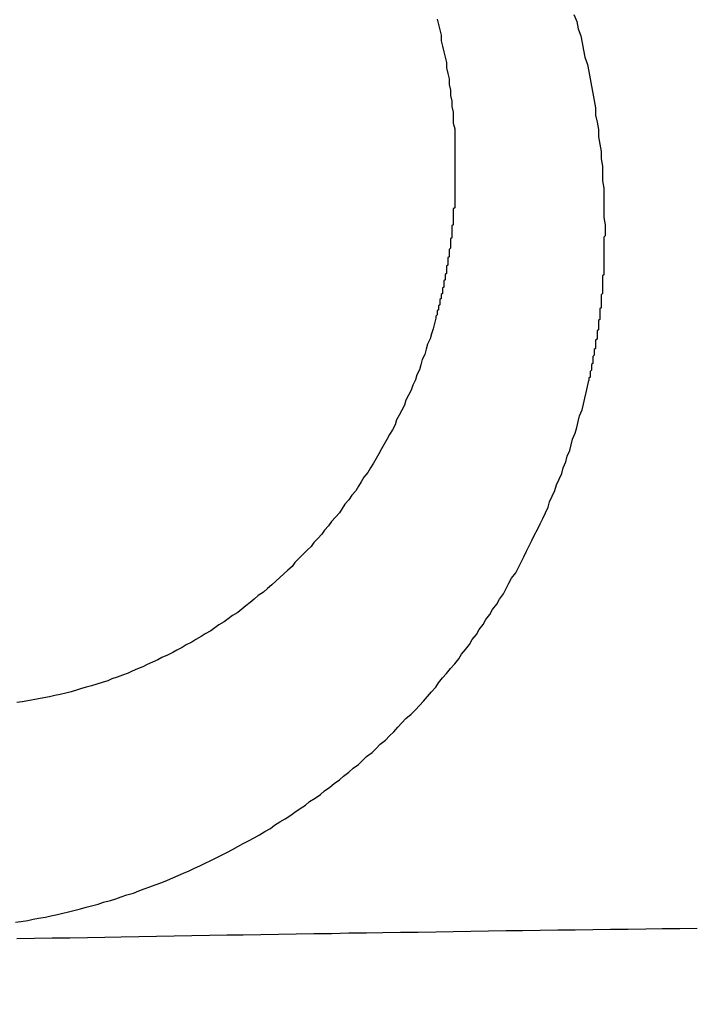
# Model space of a CAD drawing. Header units: millimetres. Extents: x -604189 to 881711, y -381903 to -7297.
# Tile 721 of 1056: x -572227 to -572222, y -161879 to -161872. Entities that reach past the tile are written whole.
import ezdxf

# ---------------------------------------------------------------- set-up
doc = ezdxf.new("R2010")
doc.units = ezdxf.units.MM
doc.header["$LTSCALE"] = 100
doc.linetypes.add('0.5_0.5', pattern=[1, 0.5, -0.5])
doc.linetypes.add('ACAD_ISO04W100', pattern=[30.5, 24, -3, 0.5, -3])
doc.layers.get('Defpoints').update_dxf_attribs({"color": 30})
doc.layers.add('OPIS', color=7, linetype='Continuous')
doc.layers.add('strop osie', color=80, linetype='ACAD_ISO04W100', lineweight=5)
doc.styles.get("Standard").update_dxf_attribs({"font": 'romans.shx', "width": 0.5})
doc.dimstyles.new('1 50', dxfattribs={"dimtxt": 150, "dimasz": 80, "dimexe": 1, "dimexo": 1, "dimgap": 20, "dimtad": 1, "dimdec": 0, "dimlfac": 0.1, "dimtxsty": 'Standard', "dimblk": 'ARCHTICK', "dimcen": 200, "dimclrd": 2, "dimadec": 1, "dimazin": 0, "dimtfac": 1, "dimtdec": 0, "dimtmove": 0, "dimatfit": 3, "dimldrblk": 'ARCHTICK', "dimfxl": 120, "dimfxlon": 1, "dimtfill": 1, "dimarcsym": 0})

# ---------------------------------------------------------------- blocks, each defined once
blk = doc.blocks.new('_ArchTick')
at = {"layer": 'strop osie', "color": 0, "const_width": 0.15}
blk.add_lwpolyline([(-0.5, -0.5), (0.5, 0.5)], dxfattribs=at)
blk = doc.blocks.new('*D3294')
at = {"layer": 'Defpoints', "color": 0, "linetype": 'ByBlock', "lineweight": 5, "transparency": 16777216}
for p in [(-595783.1257, -159420.3032), (-593748.9238, -159420.3032), (-552118.9353, -179940.3025)]:
    blk.add_point(p, dxfattribs=at)
at = {"layer": 'OPIS', "color": 0, "linetype": 'Continuous', "lineweight": -2, "transparency": 16777216}
for p, q in [((-595723.1257, -159420.3032), (-595784.1257, -159420.3032)), ((-595723.1257, -179940.3025), (-595784.1257, -179940.3025))]:
    blk.add_line(p, q, dxfattribs=at)
at = {"layer": 'OPIS', "color": 2, "lineweight": -2, "transparency": 16777216}
blk.add_line((-595783.1257, -179940.3025), (-595783.1257, -159420.3032), dxfattribs=at)
at = {"layer": 'OPIS', "color": 2, "linetype": 'ByBlock', "lineweight": -2, "transparency": 16777216, "xscale": 80, "yscale": 80, "zscale": 80}
for p, rotation in [((-595783.1257, -159420.3032), 90), ((-595783.1257, -179940.3025), 270)]:
    blk.add_blockref('_ArchTick', p, dxfattribs=dict(at, rotation=rotation))
at = {"layer": 'OPIS', "color": 0, "linetype": 'ByBlock', "lineweight": 13, "transparency": 16777216, "insert": (-595878.1257, -169680.3029), "char_height": 150, "attachment_point": 5, "rotation": 90, "bg_fill": 3, "box_fill_scale": 1.1, "bg_fill_color": 256, "bg_fill_true_color": 13158600, "bg_fill_transparency": 0}
blk.add_mtext('2052', dxfattribs=at)

msp = doc.modelspace()

# ---------------------------------------------------------------- hatches: boundary and pattern name
at = {"layer": 'OPIS', "linetype": 'ByBlock', "lineweight": 9}
h = msp.add_hatch(dxfattribs=at)
h.set_pattern_fill('ANSI37', color=0, scale=120, angle=45)
h.set_pattern_definition([(90, (-306927.96, 32475.8), (-381, 0), []), (180, (-306927.96, 32475.8), (-6e-14, -381), [])])
h.paths.add_polyline_path([(-564958.9143, -172987.7849), (-564958.9143, -172265.2915), (-565588.9143, -172265.2914), (-565588.9143, -172265.2915), (-565628.9143, -172265.2915), (-565628.9143, -172420.3002), (-565928.9143, -172420.3002), (-565928.9143, -172265.2933), (-565968.9143, -172265.2933), (-566598.9143, -172265.2933), (-566598.9143, -172987.7915, -0.414214), (-566255.9777, -173330.7281, -0.414052), (-566598.725, -173673.6646), (-564960.2013, -173673.6557, -0.413115), (-565301.8509, -173330.7215, -0.414214)])
h.paths.add_polyline_path([(-563317.8525, -172270.2851), (-563958.9143, -172270.2851), (-563958.9143, -172270.2852), (-563998.9143, -172270.2852), (-563998.9143, -172420.3002), (-564288.9143, -172420.3002), (-564288.9143, -172265.2915), (-564328.9143, -172265.2915), (-564958.9143, -172265.2915), (-564958.9143, -172987.7849, -0.414214), (-564615.9777, -173330.7215, -0.414052), (-564958.725, -173673.6581), (-563319.8686, -173673.6588, -0.412493), (-563660.7891, -173330.7281, -0.414214), (-563317.8525, -172987.7915)])
h.paths.add_polyline_path([(-562443.9214, -172420.3002), (-562658.9143, -172420.3002), (-562658.9143, -172270.2852), (-562698.9143, -172270.2852), (-563317.8525, -172270.2851), (-563317.8525, -172987.7915, -0.414214), (-562974.9159, -173330.7281, -0.414052), (-563317.6632, -173673.6646), (-562443.9208, -173685.5043)])
h.paths.add_polyline_path([(-562030.3967, -172946.8353, -0.330214), (-561835.8206, -172684.34, -0.155268), (-561986.9735, -172216.9478, -0.443866), (-562283.9735, -172485.5944), (-562283.9735, -172198.9478), (-562289.8235, -172198.9478), (-562289.8235, -172161.1478), (-562318.9235, -172161.1478), (-562318.9235, -172420.3002), (-562443.9214, -172420.3002), (-562443.9208, -173690.9055), (-562060.9282, -173690.6941), (-562060.9282, -173828.803), (-561442.163, -173828.803), (-561440.5975, -173828.0414), (-561440.5975, -173828.803), (-560917.6142, -173828.803), (-560910.3064, -172420.3002), (-561118.9235, -172420.3002), (-561118.9235, -172161.1478), (-561141.4235, -172161.1478), (-561141.4235, -172207.9478), (-561147.2735, -172207.9478), (-561147.2735, -173026.4977, -0.106281), (-561482.3728, -172966.0639, -0.965528)])
h.paths.add_polyline_path([(-569358.9142, -172147.2979), (-569368.9142, -172147.2979), (-569368.9142, -172152.2979), (-569358.9142, -172420.3002)], flags=16)
h.paths.add_polyline_path([(-569434.4142, -172167.5659), (-569436.6843, -172167.0368, -0.348623), (-569444.4142, -172157.2979, -0.414214), (-569434.4142, -172147.2979), (-569432.9142, -172147.2979), (-569432.9142, -172137.2979), (-569412.9142, -172137.2979), (-569412.9142, -172095.2979), (-569358.9142, -172095.2979), (-569358.9142, -172147.2979), (-569368.9142, -172152.2979)], flags=16)
h.paths.add_polyline_path([(-569444.4142, -172157.2979, -1), (-569424.4142, -172157.2979, -0.414214), (-569434.4142, -172167.2979), (-569434.4142, -172167.5659), (-569432.1441, -172167.0368, -0.482996)], flags=16)
h.paths.add_polyline_path([(-570317.7645, -172888.1592, -1), (-569769.0659, -172888.1592, -1)], flags=16)
h.paths.add_polyline_path([(-566598.9143, -172265.2933), (-567228.9143, -172265.2932), (-567228.9143, -172265.2933), (-567268.9143, -172265.2933), (-567268.9143, -172420.3002), (-567568.9143, -172420.3002), (-567568.9143, -172265.2915), (-567608.9143, -172265.2915), (-568238.9143, -172265.2915), (-568238.9143, -172987.7885, -0.414214), (-567895.9777, -173330.7251, -1), (-568581.8509, -173330.7251, -0.414214), (-568238.9143, -172987.7885), (-568238.9143, -172265.2915), (-568868.9143, -172265.2914), (-568868.9143, -172265.2915), (-568908.9143, -172265.2915), (-568908.9143, -172420.3002), (-569233.9141, -172420.3002), (-569233.9134, -173827.2149), (-569188.9292, -173827.1901), (-569188.9293, -173694.6285), (-566598.725, -173673.6646, -0.414375), (-566941.8509, -173330.7281, -0.414214), (-566598.9143, -172987.7915)])
h.paths.add_polyline_path([(-572120.7861, -158265.6153), (-571320.7905, -158262.9469), (-571633.0051, -158577.2512, -0.297068), (-571469.4557, -158828.2311, -0.419695), (-571748.9289, -159102.5325), (-571748.9289, -159611.059), (-571275.7133, -159611.059), (-571214.4289, -159611.059), (-571192.4289, -159611.059), (-571148.4289, -159611.059), (-571148.4289, -159601.059), (-571085.4289, -159601.059), (-570335.9416, -159605.1091), (-570335.9416, -159420.3032), (-569233.9208, -159420.3032), (-569233.9215, -158097.4441), (-574223.9215, -158097.4441), (-574223.9208, -159420.3032), (-573158.9289, -159420.3032), (-573158.9289, -159611.059), (-573086.9289, -159611.059), (-572477.4289, -159612.0718), (-572477.4289, -159611.059), (-572455.4289, -159611.059), (-572411.4289, -159611.059), (-572411.4289, -159601.059), (-572348.4289, -159601.059), (-571748.9289, -159603.4504), (-571748.9289, -159102.5325, -0.408754), (-572018.1543, -158828.2311, -0.334215), (-571819.7867, -158564.6134)])
h.paths.add_polyline_path([(-571515.0355, -159592.3663), (-571515.3386, -159252.6666), (-571963.1147, -159253.0661), (-571962.8116, -159592.7658)], flags=24)
h.paths.add_polyline_path([(-571705.0614, -158166.8814), (-571705.0614, -157654.1195), (-571945.0614, -157654.1195), (-571945.0614, -158166.8814)], flags=9)
h.paths.add_polyline_path([(-563090.358, -172828.2202), (-563090.6671, -172481.8492), (-563538.4432, -172482.2487), (-563538.1341, -172828.6197)], flags=9)
h.paths.add_polyline_path([(-561529.7772, -172649.9897), (-561530.0862, -172303.6187), (-561977.8623, -172304.0182), (-561977.5533, -172650.3892)], flags=25)
h.paths.add_polyline_path([(-561455.9618, -173757.5308), (-561455.9618, -174270.2927), (-561215.9618, -174270.2927), (-561215.9618, -173757.5308)], flags=9)
h.paths.add_polyline_path([(-569817.151, -172584.6424), (-569817.454, -172244.9427), (-570265.2301, -172245.3422), (-570264.927, -172585.0419)], flags=24)
h.paths.add_polyline_path([(-570193.4152, -172731.4925), (-570193.4152, -173044.8258), (-569893.4152, -173044.8258), (-569893.4152, -172731.4925)], flags=8)
h.paths.add_polyline_path([(-570746.5628, -173757.5308), (-570746.5628, -174270.2927), (-570506.5628, -174270.2927), (-570506.5628, -173757.5308)], flags=9)
h.paths.add_polyline_path([(-570778.7826, -172791.6893), (-570246.6398, -172791.6893), (-570246.6398, -172566.6893), (-570778.7826, -172566.6893)], flags=24)
h.paths.add_polyline_path([(-572214.9647, -173241.7514), (-569885.679, -173241.7514), (-569885.679, -172973.8943), (-572214.9647, -172973.8943)], flags=24)
edge = h.paths.add_edge_path()
edge.add_line((-569358.9142, -172220.2973), (-569358.9142, -171970.3002))
edge.add_line((-569358.9142, -171970.3002), (-572181.9015, -171970.3002))
edge.add_line((-572181.9015, -171970.3002), (-572181.9015, -172095.2979))
edge.add_line((-572181.9015, -172095.2979), (-572109.9015, -172095.2979))
edge.add_line((-572109.9015, -172095.2979), (-572048.617, -172095.2979))
edge.add_line((-572048.617, -172095.2979), (-571561.6859, -172095.2979))
edge.add_line((-571561.6859, -172095.2979), (-571500.4015, -172095.2979))
edge.add_line((-571500.4015, -172095.2979), (-571478.4015, -172095.2979))
edge.add_line((-571478.4015, -172095.2979), (-571456.4015, -172095.2979))
edge.add_line((-571456.4015, -172095.2979), (-571395.117, -172095.2979))
edge.add_line((-571395.117, -172095.2979), (-570908.1987, -172095.2979))
edge.add_line((-570908.1987, -172095.2979), (-570846.9142, -172095.2979))
edge.add_line((-570846.9142, -172095.2979), (-570774.9142, -172095.2979))
edge.add_line((-570774.9142, -172095.2979), (-570728.9142, -172095.2979))
edge.add_line((-570728.9142, -172095.2979), (-570728.9142, -172085.2979))
edge.add_line((-570728.9142, -172085.2979), (-570665.9142, -172085.2979))
edge.add_line((-570665.9142, -172085.2979), (-569465.9142, -172095.2979))
edge.add_line((-569465.9142, -172095.2979), (-570268.581, -172095.2979))
edge.add_line((-570268.581, -172095.2979), (-570268.581, -172119.7979))
edge.add_line((-570268.581, -172119.7979), (-570197.581, -172119.7979))
edge.add_line((-570197.581, -172119.7979), (-569593.1987, -172119.7979))
edge.add_line((-569593.1987, -172119.7979), (-569516.9142, -172119.7979))
edge.add_line((-569516.9142, -172119.7979), (-569516.9142, -172139.7979))
edge.add_line((-569516.9142, -172139.7979), (-569593.1987, -172139.7979))
edge.add_line((-569593.1987, -172139.7979), (-570228.9142, -172139.7979))
edge.add_line((-570228.9142, -172139.7979), (-570268.581, -172139.7979))
edge.add_line((-570268.581, -172139.7979), (-570268.581, -172147.2979))
edge.add_line((-570268.581, -172147.2979), (-570288.581, -172147.2979))
edge.add_line((-570288.581, -172147.2979), (-570367.581, -172147.2979))
edge.add_arc((-570667.4142, -172157.2979), 300, -95.73917, 1.910213, ccw=False)
edge.add_line((-570697.4142, -172455.7941), (-570697.4142, -172167.5659))
edge.add_line((-570697.4142, -172167.5659), (-570772.9142, -172149.9669))
edge.add_line((-570772.9142, -172149.9669), (-570772.9142, -172147.2979))
edge.add_line((-570772.9142, -172147.2979), (-570846.9142, -172147.2979))
edge.add_line((-570846.9142, -172147.2979), (-570908.1987, -172147.2979))
edge.add_line((-570908.1987, -172147.2979), (-571395.117, -172147.2979))
edge.add_line((-571395.117, -172147.2979), (-571456.4015, -172147.2979))
edge.add_line((-571456.4015, -172147.2979), (-571478.4015, -172147.2979))
edge.add_line((-571478.4015, -172147.2979), (-571500.4015, -172147.2979))
edge.add_line((-571500.4015, -172147.2979), (-571561.6859, -172147.2979))
edge.add_line((-571561.6859, -172147.2979), (-572048.617, -172147.2979))
edge.add_line((-572048.617, -172147.2979), (-572109.9015, -172147.2979))
edge.add_line((-572109.9015, -172147.2979), (-572181.9015, -172147.2979))
edge.add_line((-572181.9015, -172147.2979), (-572181.9015, -172420.3002))
edge.add_line((-572181.9015, -172420.3002), (-572288.93, -172420.3002))
edge.add_line((-572288.93, -172420.3002), (-572288.9292, -173828.9012))
edge.add_line((-572288.9292, -173828.9012), (-569233.9134, -173827.2149))
edge.add_line((-569233.9134, -173827.2149), (-569233.9142, -172220.2972))
edge.add_line((-569233.9142, -172220.2972), (-569358.9142, -172220.2973))
at = {"layer": 'OPIS', "linetype": 'ByBlock', "lineweight": 15}
h = msp.add_hatch(dxfattribs=at)
h.set_pattern_fill('ANSI37', color=0, scale=80, angle=45)
h.set_pattern_definition([(90, (-306927.96, 32475.8), (-254, 0), []), (180, (-306927.96, 32475.8), (-3e-14, -254), [])])
h.paths.add_polyline_path([(-559745.6161, -168470.3032), (-559845.6161, -168470.3032), (-559845.6161, -168410.3032), (-559745.6161, -168410.3032), (-559745.6161, -168350.3032), (-560845.6161, -168350.3032), (-560845.6161, -168410.3032), (-560745.6161, -168410.3032), (-560745.6161, -168470.3032, 0.267949), (-560295.6161, -169249.7261), (-560295.6161, -169481.1844, -0.414214), (-559952.6795, -169824.121, -1), (-560638.5527, -169824.121, -0.414214), (-560295.6161, -169481.1844), (-560295.6161, -169249.7261, -0.267949), (-560745.6161, -168470.3032), (-560845.6161, -168470.3032), (-560845.6161, -168350.3032), (-561118.9235, -168350.3032), (-561118.9235, -172095.2912), (-559553.9216, -172095.2896), (-559553.9235, -168350.3032), (-559745.6161, -168350.3032)])
h.paths.add_polyline_path([(-560989.2376, -171970.2882), (-560989.2376, -171369.4302), (-560514.2381, -171369.4302, -0.414232), (-560506.2376, -171377.4302), (-560506.2376, -171961.4357, -0.403374), (-560513.9405, -171969.4302), (-560989.2376, -171969.4302), (-560998.9235, -171970.2883)], flags=16)
h.paths.add_polyline_path([(-560569.2376, -171447.4302), (-560569.2376, -171891.4302, -0.414209), (-560619.2368, -171941.4302), (-560824.2357, -171941.4318, -0.414225), (-560874.2376, -171891.4318), (-560874.2376, -171447.4318, -0.414209), (-560824.2384, -171397.4318), (-560619.238, -171397.4302, -0.414216)], flags=0)
h.paths.add_polyline_path([(-560754.7376, -171692.2717), (-560768.2641, -171689.5342), (-560778.5199, -171674.0914), (-560777.5796, -171669.433), (-560791.3376, -171669.433), (-560788.5131, -171683.4206), (-560780.6181, -171695.3108), (-560768.7278, -171703.2059), (-560754.7376, -171706.0309)], flags=0)
h.paths.add_polyline_path([(-560926.5376, -171669.4319), (-560944.0375, -171669.4319), (-560944.0376, -171669.4319), (-560938.9119, -171681.8063), (-560926.5376, -171686.9319)], flags=0)
h.paths.add_polyline_path([(-559553.9256, -164304.9199), (-559553.9257, -164080.3032), (-560998.9235, -164080.3032), (-560998.9235, -164130.3032), (-561051.7578, -164130.3032), (-561051.7578, -164230.3032), (-561112.4092, -164230.3032), (-561118.2586, -165128.2363), (-561111.7578, -165130.3032), (-561051.7578, -165130.3032), (-561051.7578, -165230.3032), (-560998.9235, -165230.3032), (-560998.9235, -165930.3032), (-560968.9235, -165930.3032), (-559691.7578, -165930.3032), (-559691.7578, -166884.9244, -0.259771), (-560368.4683, -166480.3032), (-560576.7808, -166480.3032, -0.694758), (-561118.9235, -166682.1405), (-561118.9235, -167150.3032), (-559553.9241, -167150.3032), (-559553.9249, -165742.5853, -0.501722), (-560517.8869, -165023.7527, -0.501722)])
h.paths.add_polyline_path([(-561051.7578, -166930.3032), (-561051.7578, -167030.3032), (-561111.7578, -167030.3032), (-561111.7578, -166930.3032)], flags=16)
h.paths.add_polyline_path([(-559553.9256, -164304.9199, 0.501722), (-560517.8869, -165023.7527, 0.501722), (-559553.9249, -165742.5853)], flags=17)
h.paths.add_polyline_path([(-559017.8869, -165023.7527, 0.331805), (-559553.9256, -164304.9199), (-559553.9249, -165742.5853, 0.331804)], flags=17)
h.paths.add_polyline_path([(-558393.9201, -165930.3032), (-559553.9248, -165930.3032), (-559553.9242, -167030.3032), (-558393.9201, -167030.3032)])
edge = h.paths.add_edge_path(flags=16)
edge.add_ellipse((-558869.2567, -166529.0581), major_axis=(0, 174.9447), ratio=0.83560798, start_angle=0, end_angle=180, ccw=False)
edge.add_line((-558869.0233, -166354.0889), (-558868.8365, -166354.1133))
edge.add_line((-558868.8365, -166354.1133), (-558551.7582, -166354.1133))
edge.add_ellipse((-558534.0421, -166361.1263), major_axis=(0, 22.0682), ratio=0.9052568, start_angle=0, end_angle=83.73181, ccw=False)
edge.add_line((-558534.0421, -166339.0581), (-558415.4419, -166339.0581))
edge.add_line((-558415.4419, -166339.0581), (-558415.4419, -166719.058))
edge.add_line((-558415.4419, -166719.058), (-558534.0421, -166719.058))
edge.add_ellipse((-558534.0421, -166696.9898), major_axis=(0, 22.0682), ratio=0.9052568, start_angle=108.52912, end_angle=180, ccw=False)
edge.add_line((-558552.9839, -166704.0028), (-558869.2567, -166704.0028))
edge = h.paths.add_edge_path(flags=16)
edge.add_ellipse((-558655.1487, -165473.0705), major_axis=(119.5767, 0), ratio=0.97546159, start_angle=134.53493, end_angle=225.46507, ccw=False)
edge.add_ellipse((-558571.3619, -165553.0941), major_axis=(-236.8278, 0), ratio=0.97546159, start_angle=293.077059, end_angle=315.064585, ccw=False)
edge.add_ellipse((-558581.1214, -165519.0637), major_axis=(-200.9624, 0), ratio=0.97546159, start_angle=268.869132, end_angle=294.416017, ccw=False)
edge.add_line((-558577.1552, -165323.0707), (-558434.7252, -165323.0707))
edge.add_line((-558434.7252, -165323.0707), (-558434.7252, -165623.0703))
edge.add_line((-558434.7252, -165623.0703), (-558577.1552, -165623.0703))
edge.add_ellipse((-558581.1214, -165427.0774), major_axis=(200.9624, 0), ratio=0.97546159, start_angle=245.583983, end_angle=271.130868, ccw=False)
edge.add_ellipse((-558571.3619, -165393.0469), major_axis=(-236.8278, 0), ratio=0.97546159, start_angle=404.935415, end_angle=426.922941, ccw=False)
h.paths.add_polyline_path([(-559691.7578, -166075.3032), (-560476.9877, -166075.3032, 0.131652), (-560368.4683, -166480.3032), (-559691.7578, -166480.3032)], flags=17)
h.paths.add_polyline_path([(-560476.9877, -166075.3032), (-559691.7578, -166075.3032), (-559691.7578, -165930.3032), (-560991.7578, -165930.3032), (-561051.7578, -165930.3032), (-561051.7578, -166030.3032), (-561118.9235, -166030.3032), (-561118.9235, -166278.4659, -0.694758), (-560576.7808, -166480.3032), (-560368.4683, -166480.3032, -0.131652)], flags=17)
h.paths.add_polyline_path([(-571773.9197, -161590.5433), (-574108.1879, -161590.5433), (-574098.9171, -166615.2859), (-571773.9197, -166615.2837)])
h.paths.add_polyline_path([(-559933.2163, -164919.2007), (-558639.2026, -164919.2007), (-558639.2026, -164793.3399), (-559933.2163, -164793.3399)], flags=25)
h.paths.add_polyline_path([(-560038.7197, -166687.5881), (-559732.9898, -166687.5881), (-559732.9898, -166284.5895), (-560038.7197, -166284.5895)], flags=25)
h.paths.add_polyline_path([(-559928.8713, -165007.0998), (-559413.7498, -165007.0998), (-559413.7498, -164907.7601), (-559928.8713, -164907.7601)], flags=9)
h.paths.add_polyline_path([(-559933.2163, -164919.2007), (-558639.2026, -164919.2007), (-558639.2026, -164793.3399), (-559933.2163, -164793.3399)], flags=25)
h.paths.add_polyline_path([(-560330.8592, -165014.5781), (-559994.1825, -165014.5781), (-559994.1825, -164899.1947), (-560330.8592, -164899.1947)], flags=24)
h.paths.add_polyline_path([(-560290.2043, -164902.8369), (-560108.3543, -164902.8369), (-560108.3543, -164804.8069), (-560290.2043, -164804.8069)], flags=24)
h.paths.add_polyline_path([(-560498.8656, -166997.3416), (-559983.7441, -166997.3416), (-559983.7441, -166898.0019), (-560498.8656, -166898.0019)], flags=24)
h.paths.add_polyline_path([(-560498.7904, -166887.3416), (-559655.7235, -166887.3416), (-559655.7235, -166788.0019), (-560498.7904, -166788.0019)], flags=24)
h.paths.add_polyline_path([(-560900.8535, -167004.8199), (-560564.1768, -167004.8199), (-560564.1768, -166889.4365), (-560900.8535, -166889.4365)], flags=24)
h.paths.add_polyline_path([(-560860.1986, -166893.0787), (-560678.3486, -166893.0787), (-560678.3486, -166795.0487), (-560860.1986, -166795.0487)], flags=24)
h.paths.add_polyline_path([(-560525.1681, -170610.564), (-560010.0466, -170610.564), (-560010.0466, -170511.2243), (-560525.1681, -170511.2243)], flags=24)
h.paths.add_polyline_path([(-560529.5131, -170522.665), (-559444.307, -170522.665), (-559444.307, -170396.8042), (-560529.5131, -170396.8042)], flags=9)
h.paths.add_polyline_path([(-560927.156, -170618.0423), (-560590.4793, -170618.0423), (-560590.4793, -170502.659), (-560927.156, -170502.659)], flags=24)
h.paths.add_polyline_path([(-560886.5011, -170506.3012), (-560704.6511, -170506.3012), (-560704.6511, -170408.2712), (-560886.5011, -170408.2712)], flags=24)
h.paths.add_polyline_path([(-560065.2995, -168940.3582), (-560065.2995, -168600.6584), (-560513.0758, -168600.6584), (-560513.0758, -168940.3582)], flags=24)
h.paths.add_polyline_path([(-559111.5256, -164087.3863), (-558760.9896, -164087.3863), (-558760.8154, -164093.1916), (-558760.6443, -164098.997), (-558760.4763, -164104.8025), (-558760.3114, -164110.6081), (-558760.1497, -164116.4138), (-558759.991, -164122.2195), (-558759.8355, -164128.0254), (-558759.683, -164133.8313), (-558759.5337, -164139.6373), (-558759.3874, -164145.4434), (-558759.2442, -164151.2496), (-558759.1041, -164157.0558), (-558758.9671, -164162.8622), (-558758.8332, -164168.6685), (-558758.7024, -164174.475), (-558758.5746, -164180.2815), (-558758.4499, -164186.0881), (-558758.3283, -164191.8948), (-558758.2098, -164197.7015), (-558758.0943, -164203.5083), (-558757.9818, -164209.3151), (-558757.8725, -164215.122), (-558757.7661, -164220.929), (-558757.6628, -164226.736), (-558757.5626, -164232.5431), (-558757.4654, -164238.3502), (-558757.3712, -164244.1574), (-558757.2801, -164249.9646), (-558757.1919, -164255.7719), (-558757.1068, -164261.5792), (-558757.0248, -164267.3865), (-558756.9458, -164273.1939), (-558756.8699, -164279.0014), (-558756.7972, -164284.8089), (-558756.7276, -164290.6164), (-558756.6612, -164296.4239), (-558756.5981, -164302.2315), (-558756.5382, -164308.0392), (-558756.4815, -164313.8468), (-558756.4282, -164319.6545), (-558756.3782, -164325.4622), (-558756.3315, -164331.2699), (-558756.2883, -164337.0777), (-558756.2484, -164342.8855), (-558756.2118, -164348.6933), (-558756.1781, -164354.5011), (-558756.1471, -164360.309), (-558756.1182, -164366.1168), (-558756.0913, -164371.9247), (-558756.066, -164377.7326), (-558756.0419, -164383.5405), (-558756.0201, -164389.3484), (-558756.0043, -164395.1563), (-558755.9986, -164400.9642), (-558756.0069, -164406.7722), (-558756.0313, -164412.5801), (-558756.0727, -164418.3878), (-558756.1321, -164424.1955), (-558756.2103, -164430.0028), (-558756.3078, -164435.8099), (-558756.4249, -164441.6166), (-558756.5621, -164447.4229), (-558756.7197, -164453.2287), (-558756.8982, -164459.0339), (-558757.098, -164464.8385), (-558757.3197, -164470.6423), (-558757.5651, -164476.4453), (-558757.8369, -164482.2469), (-558758.1378, -164488.0471), (-558758.4702, -164493.8454), (-558758.8369, -164499.6416), (-558759.2405, -164505.4354), (-558759.6838, -164511.2264), (-558760.1745, -164517.0136), (-558760.7255, -164522.7951), (-558761.3496, -164528.5691), (-558762.0603, -164534.3333), (-558762.8742, -164540.0838), (-558763.8091, -164545.8157), (-558764.8827, -164551.5243), (-558766.1165, -164557.2013), (-558767.5383, -164562.8323), (-558769.1771, -164568.402), (-558771.0625, -164573.8941), (-558773.2333, -164579.28), (-558775.7351, -164584.5205), (-558778.6098, -164589.5655), (-558781.8966, -164594.3536), (-558785.6282, -164598.7982), (-558789.8079, -164602.8267), (-558794.3738, -164606.4129), (-558799.2553, -164609.5564), (-558804.3822, -164612.2836), (-558809.6945, -164614.6285), (-558815.1428, -164616.63), (-558820.6944, -164618.3259), (-558826.3252, -164619.7535), (-558832.0112, -164620.9496), (-558837.7322, -164621.9498), (-558843.479, -164622.7861), (-558849.2444, -164623.4899), (-558855.0211, -164624.092), (-558860.8052, -164624.6116), (-558866.5954, -164625.0558), (-558872.3908, -164625.4311), (-558878.1904, -164625.7436), (-558883.9932, -164625.9992), (-558889.7982, -164626.2039), (-558895.6045, -164626.3635), (-558901.4113, -164626.4837), (-558907.2185, -164626.5703), (-558913.026, -164626.6286), (-558918.8337, -164626.6643), (-558924.6416, -164626.6829), (-558930.4496, -164626.69), (-558936.2576, -164626.6911), (-558941.5211, -164626.6903), (-558946.7847, -164626.6852), (-558952.0483, -164626.6715), (-558957.3117, -164626.645), (-558962.575, -164626.6016), (-558967.8379, -164626.537), (-558973.1003, -164626.447), (-558978.3622, -164626.3275), (-558983.6233, -164626.1742), (-558988.8833, -164625.9829), (-558994.1416, -164625.7497), (-558999.3976, -164625.4704), (-559004.6507, -164625.1407), (-559009.9001, -164624.756), (-559015.1446, -164624.3114), (-559020.3833, -164623.802), (-559025.6144, -164623.2197), (-559030.834, -164622.543), (-559036.0369, -164621.7475), (-559041.2162, -164620.8117), (-559046.3638, -164619.7132), (-559051.4663, -164618.4241), (-559056.5084, -164616.9152), (-559061.4697, -164615.1596), (-559066.3259, -164613.1306), (-559071.0433, -164610.7989), (-559075.5827, -164608.1366), (-559079.8942, -164605.1211), (-559083.9247, -164601.7377), (-559087.6216, -164597.9954), (-559090.9448, -164593.9181), (-559093.9051, -164589.5659), (-559096.5268, -164585.003), (-559098.8391, -164580.2753), (-559100.8727, -164575.4217), (-559102.6616, -164570.4717), (-559104.2381, -164565.4504), (-559105.625, -164560.3732), (-559106.8432, -164555.253), (-559107.9147, -164550.0999), (-559108.8603, -164544.9227), (-559109.6947, -164539.7262), (-559110.4308, -164534.5143), (-559111.0819, -164529.2909), (-559111.6605, -164524.0593), (-559112.1765, -164518.8213), (-559112.6393, -164513.5782), (-559113.0584, -164508.3314), (-559113.442, -164503.0819), (-559113.7937, -164497.8303), (-559114.1161, -164492.5768), (-559114.4116, -164487.3217), (-559114.6825, -164482.0653), (-559114.9304, -164476.8077), (-559115.1568, -164471.5491), (-559115.3631, -164466.2897), (-559115.5507, -164461.0296), (-559115.7201, -164455.7689), (-559115.8719, -164450.5077), (-559116.0067, -164445.2459), (-559116.1249, -164439.9838), (-559116.2269, -164434.7214), (-559116.3128, -164429.4586), (-559116.383, -164424.1957), (-559116.4377, -164418.9325), (-559116.4775, -164413.6692), (-559116.5031, -164408.4059), (-559116.5152, -164403.1424), (-559116.515, -164397.879), (-559116.5049, -164392.6156), (-559116.488, -164387.3522), (-559116.4673, -164382.0887), (-559116.4453, -164376.8253), (-559116.4222, -164371.5619), (-559116.3978, -164366.2985), (-559116.3718, -164361.0352), (-559116.344, -164355.7718), (-559116.3141, -164350.5084), (-559116.2819, -164345.2451), (-559116.2472, -164339.9818), (-559116.2097, -164334.7185), (-559116.1693, -164329.4552), (-559116.1262, -164324.1919), (-559116.0804, -164318.9287), (-559116.0318, -164313.6655), (-559115.9805, -164308.4023), (-559115.9265, -164303.1391), (-559115.8698, -164297.876), (-559115.8105, -164292.6129), (-559115.7486, -164287.3498), (-559115.6841, -164282.0868), (-559115.617, -164276.8237), (-559115.5473, -164271.5608), (-559115.4751, -164266.2978), (-559115.4004, -164261.0349), (-559115.3232, -164255.772), (-559115.2436, -164250.5092), (-559115.1614, -164245.2464), (-559115.0768, -164239.9836), (-559114.9897, -164234.7209), (-559114.9001, -164229.4582), (-559114.808, -164224.1955), (-559114.7134, -164218.9329), (-559114.6163, -164213.6704), (-559114.5167, -164208.4079), (-559114.4146, -164203.1454), (-559114.3099, -164197.883), (-559114.2028, -164192.6207), (-559114.0931, -164187.3584), (-559113.9808, -164182.0961), (-559113.8661, -164176.834), (-559113.7488, -164171.5718), (-559113.6289, -164166.3097), (-559113.5065, -164161.0477), (-559113.3815, -164155.7858), (-559113.254, -164150.5239), (-559113.124, -164145.262), (-559112.9914, -164140.0003), (-559112.8563, -164134.7385), (-559112.7186, -164129.4769), (-559112.5783, -164124.2153), (-559112.4356, -164118.9538), (-559112.2903, -164113.6924), (-559112.1424, -164108.431), (-559111.992, -164103.1697), (-559111.8391, -164097.9085), (-559111.6836, -164092.6474)])
edge = h.paths.add_edge_path()
edge.add_line((-558393.9201, -164080.3032), (-559553.9257, -164080.3032))
edge.add_line((-559553.9257, -164080.3032), (-559553.9256, -164304.9199))
edge.add_arc((-559767.8869, -165023.7527), 750, 0, 73.4243141, ccw=False)
edge.add_arc((-559767.8869, -165023.7527), 750, -73.424255, 0, ccw=False)
edge.add_line((-559553.9249, -165742.5853), (-559553.9248, -165830.3032))
edge.add_line((-559553.9248, -165830.3032), (-558393.9201, -165830.3032))
edge.add_line((-558393.9201, -165830.3032), (-558393.9201, -164080.3032))

# ---------------------------------------------------------------- next in the draw order: dimensions: what is measured, and where the dimension line sits
at = {"layer": 'OPIS', "color": 0, "linetype": 'ByBlock', "lineweight": 13}
dim = msp.add_linear_dim(base=(-595783.1257, -159420.3032), p1=(-552118.9353, -179940.3025), p2=(-593748.9238, -159420.3032), angle=90, dimstyle='1 50', override={"dimtmove": 1, "dimfxl": 60, "dimarcsym": 1}, dxfattribs=at)
dim.commit()
dim.dimension.update_dxf_attribs({"geometry": '*D3294', "text_midpoint": (-595878.1257, -169680.3029)})

# ---------------------------------------------------------------- next in the draw order: hatches: boundary and pattern name
at = {"layer": 'OPIS', "linetype": '0.5_0.5', "lineweight": 13}
h = msp.add_hatch(dxfattribs=at)
h.set_pattern_fill('ANSI37', color=0, scale=130)
h.set_pattern_definition([(45, (-597218.54, 256668.8), (-291.85832, 291.85832), []), (135, (-597218.54, 256668.8), (-291.85832, -291.85832), [])])
edge = h.paths.add_edge_path(flags=16)
edge.add_line((-570958.9159, -168985.2814), (-571058.9159, -168985.2814))
edge.add_line((-571058.9159, -168985.2814), (-572598.9159, -168985.2814))
edge.add_line((-572598.9159, -168985.2814), (-572598.9151, -170470.3002))
edge.add_line((-572598.9151, -170470.3002), (-570825.7626, -170470.3002))
edge.add_arc((-570508.9159, -170339.0992), 342.9366, 180, 202.49364, ccw=False)
edge.add_arc((-570508.9159, -170339.0992), 342.9366, 90, 180, ccw=False)
edge.add_line((-570508.9159, -169996.1626), (-570508.9159, -169764.7043))
edge.add_arc((-570058.9159, -168985.2814), 900, 180.0000001, 240, ccw=False)
edge = h.paths.add_edge_path(flags=17)
edge.add_line((-569358.9153, -170085.2814), (-569358.9159, -168985.2814))
edge.add_line((-569358.9159, -168985.2814), (-569358.9169, -168985.2814))
edge.add_line((-569358.9169, -168985.2814), (-569958.9159, -168985.2814))
edge.add_line((-569958.9159, -168985.2814), (-570058.9159, -168985.2814))
edge.add_line((-570058.9159, -168985.2814), (-570058.9159, -168925.2814))
edge.add_line((-570058.9159, -168925.2814), (-569958.9159, -168925.2814))
edge.add_line((-569958.9159, -168925.2814), (-569958.9159, -168865.2814))
edge.add_line((-569958.9159, -168865.2814), (-569358.9159, -168865.2814))
edge.add_line((-569358.9159, -168865.2814), (-569358.9169, -166865.2814))
edge.add_line((-569358.9169, -166865.2814), (-574098.917, -166865.2859))
edge.add_line((-574098.917, -166865.2859), (-574098.9143, -171970.3002))
edge.add_line((-574098.9143, -171970.3002), (-572608.9134, -171970.3002))
edge.add_line((-572608.9134, -171970.3002), (-571504.9134, -170590.3002))
edge.add_line((-571504.9134, -170590.3002), (-572718.915, -170590.3002))
edge.add_line((-572718.915, -170590.3002), (-572718.9159, -168865.2814))
edge.add_line((-572718.9159, -168865.2814), (-571058.9159, -168865.2814))
edge.add_line((-571058.9159, -168865.2814), (-571058.9159, -168925.2814))
edge.add_line((-571058.9159, -168925.2814), (-570958.9159, -168925.2814))
edge.add_line((-570958.9159, -168925.2814), (-570958.9159, -168985.2814))
edge.add_arc((-570058.9159, -168985.2814), 900, 180, 240)
edge.add_line((-570508.9159, -169764.7043), (-570508.9159, -169996.1626))
edge.add_arc((-570508.9159, -170339.0992), 342.9366, 0, 90, ccw=False)
edge.add_arc((-570508.9159, -170339.0992), 342.9366, 208.979889, 360, ccw=False)
edge.add_line((-570808.9134, -170505.2529), (-570808.9134, -171171.0862))
edge.add_arc((-570808.9134, -171220.3002), 49.214, 0, 90, ccw=False)
edge.add_arc((-570808.9134, -171220.3002), 49.214, 270, 360, ccw=False)
edge.add_line((-570808.9134, -171269.5142), (-570808.9134, -171970.3002))
edge.add_line((-570808.9134, -171970.3002), (-569358.9143, -171970.3002))
edge.add_line((-569358.9143, -171970.3002), (-569358.9153, -170085.2814))
h.paths.add_polyline_path([(-561118.9235, -159870.3032), (-590334.6553, -159870.3032), (-590334.6553, -161470.3032), (-562318.9235, -161470.3032), (-562318.9235, -172095.2924), (-561118.9235, -172095.2912), (-561118.9235, -168350.3032), (-552073.9191, -168350.3032), (-552073.9198, -167150.3032), (-561118.9235, -167150.3032)])
h.paths.add_polyline_path([(-572856.9268, -169813.6802), (-569451.0696, -169813.6802), (-569451.0696, -169408.6802), (-572856.9268, -169408.6802)], flags=16)

# ---------------------------------------------------------------- next in the draw order: linework, layer by layer
at = {"color": 0}
for points in [[(-572224.016, -161871.7972, 0), (-572224.006, -161871.8372, 0), (-572223.996, -161871.8772, 0), (-572223.986, -161871.9162, 0), (-572223.986, -161871.9562, 0), (-572223.976, -161871.9962, 0), (-572223.966, -161872.0372, 0), (-572223.956, -161872.0772, 0), (-572223.946, -161872.1172, 0), (-572223.946, -161872.1572, 0), (-572223.936, -161872.1982, 0), (-572223.926, -161872.2382, 0), (-572223.926, -161872.2792, 0), (-572223.916, -161872.3202, 0), (-572223.916, -161872.3602, 0), (-572223.906, -161872.4012, 0), (-572223.906, -161872.4422, 0), (-572223.896, -161872.4832, 0), (-572223.896, -161872.5232, 0), (-572223.896, -161872.5642, 0), (-572223.886, -161872.6052, 0), (-572223.886, -161872.6462, 0), (-572223.886, -161872.6872, 0), (-572223.886, -161872.7282, 0), (-572223.886, -161872.7692, 0), (-572223.886, -161872.8102, 0), (-572223.886, -161872.8512, 0), (-572223.886, -161872.8922, 0), (-572223.886, -161872.9332, 0), (-572223.886, -161872.9742, 0), (-572223.886, -161873.0152, 0)], [(-572223.006, -161871.7632, 0), (-572222.986, -161871.8152, 0), (-572222.976, -161871.8682, 0), (-572222.956, -161871.9202, 0), (-572222.946, -161871.9732, 0), (-572222.936, -161872.0252, 0), (-572222.926, -161872.0782, 0), (-572222.906, -161872.1312, 0), (-572222.896, -161872.1842, 0), (-572222.886, -161872.2372, 0), (-572222.876, -161872.2912, 0), (-572222.866, -161872.3442, 0), (-572222.856, -161872.3972, 0), (-572222.846, -161872.4512, 0), (-572222.846, -161872.5052, 0), (-572222.836, -161872.5582, 0), (-572222.826, -161872.6122, 0), (-572222.826, -161872.6662, 0), (-572222.816, -161872.7202, 0), (-572222.806, -161872.7742, 0), (-572222.806, -161872.8282, 0), (-572222.796, -161872.8822, 0), (-572222.796, -161872.9362, 0), (-572222.796, -161872.9902, 0), (-572222.786, -161873.0442, 0), (-572222.786, -161873.0992, 0), (-572222.786, -161873.1532, 0), (-572222.786, -161873.2072, 0), (-572222.786, -161873.2612, 0), (-572222.776, -161873.3152, 0), (-572222.776, -161873.3692, 0)], [(-572223.886, -161873.0152, 0), (-572223.886, -161873.0232, 0), (-572223.886, -161873.0312, 0), (-572223.886, -161873.0382, 0), (-572223.886, -161873.0462, 0), (-572223.886, -161873.0542, 0), (-572223.886, -161873.0622, 0), (-572223.886, -161873.0702, 0), (-572223.886, -161873.0782, 0), (-572223.886, -161873.0862, 0), (-572223.886, -161873.0942, 0), (-572223.886, -161873.1022, 0), (-572223.886, -161873.1102, 0), (-572223.886, -161873.1182, 0), (-572223.886, -161873.1252, 0), (-572223.886, -161873.1332, 0), (-572223.886, -161873.1412, 0), (-572223.886, -161873.1492, 0), (-572223.886, -161873.1572, 0), (-572223.886, -161873.1652, 0), (-572223.886, -161873.1732, 0), (-572223.886, -161873.1812, 0), (-572223.886, -161873.1892, 0), (-572223.896, -161873.1962, 0), (-572223.896, -161873.2042, 0), (-572223.896, -161873.2122, 0), (-572223.896, -161873.2202, 0), (-572223.896, -161873.2282, 0), (-572223.896, -161873.2362, 0), (-572223.896, -161873.2442, 0), (-572223.896, -161873.2522, 0), (-572223.896, -161873.2602, 0), (-572223.896, -161873.2672, 0), (-572223.896, -161873.2752, 0), (-572223.896, -161873.2832, 0), (-572223.896, -161873.2912, 0), (-572223.896, -161873.2992, 0), (-572223.896, -161873.3072, 0), (-572223.896, -161873.3152, 0), (-572223.906, -161873.3222, 0), (-572223.906, -161873.3302, 0), (-572223.906, -161873.3382, 0), (-572223.906, -161873.3462, 0), (-572223.906, -161873.3542, 0), (-572223.906, -161873.3622, 0), (-572223.906, -161873.3702, 0), (-572223.906, -161873.3772, 0), (-572223.906, -161873.3852, 0), (-572223.906, -161873.3932, 0), (-572223.906, -161873.4012, 0), (-572223.906, -161873.4092, 0), (-572223.916, -161873.4172, 0), (-572223.916, -161873.4242, 0), (-572223.916, -161873.4322, 0), (-572223.916, -161873.4402, 0), (-572223.916, -161873.4482, 0), (-572223.916, -161873.4562, 0), (-572223.916, -161873.4642, 0), (-572223.916, -161873.4712, 0), (-572223.916, -161873.4792, 0), (-572223.916, -161873.4872, 0), (-572223.926, -161873.4952, 0), (-572223.926, -161873.5032, 0), (-572223.926, -161873.5102, 0), (-572223.926, -161873.5182, 0), (-572223.926, -161873.5262, 0), (-572223.926, -161873.5342, 0), (-572223.926, -161873.5422, 0), (-572223.926, -161873.5492, 0), (-572223.936, -161873.5572, 0), (-572223.936, -161873.5652, 0), (-572223.936, -161873.5732, 0), (-572223.936, -161873.5802, 0), (-572223.936, -161873.5882, 0), (-572223.936, -161873.5962, 0), (-572223.936, -161873.6042, 0), (-572223.936, -161873.6112, 0), (-572223.946, -161873.6192, 0), (-572223.946, -161873.6272, 0), (-572223.946, -161873.6352, 0), (-572223.946, -161873.6422, 0), (-572223.946, -161873.6502, 0), (-572223.946, -161873.6582, 0), (-572223.946, -161873.6662, 0), (-572223.946, -161873.6732, 0), (-572223.956, -161873.6812, 0), (-572223.956, -161873.6892, 0), (-572223.956, -161873.6972, 0), (-572223.956, -161873.7042, 0), (-572223.956, -161873.7122, 0), (-572223.956, -161873.7202, 0), (-572223.966, -161873.7272, 0), (-572223.966, -161873.7352, 0), (-572223.966, -161873.7432, 0), (-572223.966, -161873.7512, 0), (-572223.966, -161873.7582, 0), (-572223.966, -161873.7662, 0), (-572223.966, -161873.7742, 0), (-572223.976, -161873.7812, 0), (-572223.976, -161873.7892, 0), (-572223.976, -161873.7972, 0), (-572223.976, -161873.8042, 0), (-572223.976, -161873.8122, 0), (-572223.976, -161873.8202, 0), (-572223.986, -161873.8272, 0), (-572223.986, -161873.8352, 0), (-572223.986, -161873.8432, 0), (-572223.986, -161873.8502, 0), (-572223.986, -161873.8582, 0), (-572223.996, -161873.8652, 0), (-572223.996, -161873.8732, 0), (-572223.996, -161873.8812, 0), (-572223.996, -161873.8882, 0), (-572223.996, -161873.8962, 0), (-572223.996, -161873.9042, 0), (-572224.006, -161873.9112, 0), (-572224.006, -161873.9192, 0), (-572224.006, -161873.9262, 0), (-572224.006, -161873.9342, 0), (-572224.006, -161873.9412, 0), (-572224.016, -161873.9492, 0), (-572224.016, -161873.9572, 0), (-572224.016, -161873.9642, 0), (-572224.016, -161873.9722, 0), (-572224.016, -161873.9792, 0), (-572224.026, -161873.9872, 0), (-572224.026, -161873.9942, 0), (-572224.026, -161874.0022, 0)], [(-572222.776, -161873.3692, 0), (-572222.776, -161873.3782, 0), (-572222.776, -161873.3872, 0), (-572222.776, -161873.3962, 0), (-572222.786, -161873.4042, 0), (-572222.786, -161873.4132, 0), (-572222.786, -161873.4222, 0), (-572222.786, -161873.4302, 0), (-572222.786, -161873.4392, 0), (-572222.786, -161873.4482, 0), (-572222.786, -161873.4562, 0), (-572222.786, -161873.4652, 0), (-572222.786, -161873.4742, 0), (-572222.786, -161873.4832, 0), (-572222.786, -161873.4912, 0), (-572222.786, -161873.5002, 0), (-572222.786, -161873.5092, 0), (-572222.786, -161873.5172, 0), (-572222.786, -161873.5262, 0), (-572222.786, -161873.5352, 0), (-572222.786, -161873.5432, 0), (-572222.786, -161873.5522, 0), (-572222.786, -161873.5612, 0), (-572222.786, -161873.5702, 0), (-572222.786, -161873.5782, 0), (-572222.786, -161873.5872, 0), (-572222.786, -161873.5962, 0), (-572222.786, -161873.6042, 0), (-572222.786, -161873.6132, 0), (-572222.786, -161873.6222, 0), (-572222.786, -161873.6302, 0), (-572222.786, -161873.6392, 0), (-572222.786, -161873.6482, 0), (-572222.786, -161873.6562, 0), (-572222.786, -161873.6652, 0), (-572222.786, -161873.6742, 0), (-572222.786, -161873.6822, 0), (-572222.796, -161873.6912, 0), (-572222.796, -161873.7002, 0), (-572222.796, -161873.7082, 0), (-572222.796, -161873.7172, 0), (-572222.796, -161873.7262, 0), (-572222.796, -161873.7342, 0), (-572222.796, -161873.7432, 0), (-572222.796, -161873.7522, 0), (-572222.796, -161873.7602, 0), (-572222.796, -161873.7692, 0), (-572222.796, -161873.7782, 0), (-572222.796, -161873.7862, 0), (-572222.796, -161873.7952, 0), (-572222.796, -161873.8042, 0), (-572222.796, -161873.8122, 0), (-572222.796, -161873.8212, 0), (-572222.806, -161873.8302, 0), (-572222.806, -161873.8382, 0), (-572222.806, -161873.8472, 0), (-572222.806, -161873.8562, 0), (-572222.806, -161873.8642, 0), (-572222.806, -161873.8732, 0), (-572222.806, -161873.8812, 0), (-572222.806, -161873.8902, 0), (-572222.806, -161873.8992, 0), (-572222.806, -161873.9072, 0), (-572222.806, -161873.9162, 0), (-572222.806, -161873.9252, 0), (-572222.816, -161873.9332, 0), (-572222.816, -161873.9422, 0), (-572222.816, -161873.9512, 0), (-572222.816, -161873.9592, 0), (-572222.816, -161873.9682, 0), (-572222.816, -161873.9762, 0), (-572222.816, -161873.9852, 0), (-572222.816, -161873.9942, 0), (-572222.816, -161874.0022, 0), (-572222.816, -161874.0112, 0), (-572222.826, -161874.0192, 0), (-572222.826, -161874.0282, 0), (-572222.826, -161874.0372, 0), (-572222.826, -161874.0452, 0), (-572222.826, -161874.0542, 0), (-572222.826, -161874.0622, 0), (-572222.826, -161874.0712, 0), (-572222.826, -161874.0792, 0), (-572222.826, -161874.0882, 0), (-572222.836, -161874.0972, 0), (-572222.836, -161874.1052, 0), (-572222.836, -161874.1142, 0), (-572222.836, -161874.1222, 0), (-572222.836, -161874.1312, 0), (-572222.836, -161874.1392, 0), (-572222.836, -161874.1482, 0), (-572222.836, -161874.1572, 0), (-572222.846, -161874.1652, 0), (-572222.846, -161874.1742, 0), (-572222.846, -161874.1822, 0), (-572222.846, -161874.1912, 0), (-572222.846, -161874.1992, 0), (-572222.846, -161874.2082, 0), (-572222.846, -161874.2162, 0), (-572222.846, -161874.2252, 0), (-572222.856, -161874.2342, 0), (-572222.856, -161874.2422, 0), (-572222.856, -161874.2512, 0), (-572222.856, -161874.2592, 0), (-572222.856, -161874.2682, 0), (-572222.856, -161874.2762, 0), (-572222.866, -161874.2852, 0), (-572222.866, -161874.2932, 0), (-572222.866, -161874.3022, 0), (-572222.866, -161874.3102, 0), (-572222.866, -161874.3192, 0), (-572222.866, -161874.3272, 0), (-572222.866, -161874.3362, 0), (-572222.876, -161874.3442, 0), (-572222.876, -161874.3532, 0), (-572222.876, -161874.3612, 0), (-572222.876, -161874.3702, 0), (-572222.876, -161874.3782, 0), (-572222.876, -161874.3872, 0), (-572222.886, -161874.3952, 0), (-572222.886, -161874.4032, 0), (-572222.886, -161874.4122, 0), (-572222.886, -161874.4202, 0), (-572222.886, -161874.4292, 0), (-572222.886, -161874.4372, 0), (-572222.896, -161874.4462, 0), (-572222.896, -161874.4542, 0), (-572222.896, -161874.4632, 0)], [(-572224.026, -161874.0032, 0), (-572224.036, -161874.0412, 0), (-572224.046, -161874.0802, 0), (-572224.056, -161874.1182, 0), (-572224.066, -161874.1562, 0), (-572224.086, -161874.1942, 0), (-572224.096, -161874.2322, 0), (-572224.106, -161874.2702, 0), (-572224.126, -161874.3082, 0), (-572224.136, -161874.3462, 0), (-572224.146, -161874.3832, 0), (-572224.166, -161874.4212, 0), (-572224.176, -161874.4582, 0), (-572224.196, -161874.4962, 0), (-572224.206, -161874.5332, 0), (-572224.226, -161874.5702, 0), (-572224.246, -161874.6072, 0), (-572224.256, -161874.6442, 0), (-572224.276, -161874.6802, 0), (-572224.296, -161874.7172, 0), (-572224.316, -161874.7532, 0), (-572224.326, -161874.7892, 0), (-572224.346, -161874.8252, 0), (-572224.366, -161874.8612, 0), (-572224.386, -161874.8972, 0), (-572224.406, -161874.9322, 0), (-572224.426, -161874.9672, 0), (-572224.446, -161875.0022, 0), (-572224.466, -161875.0372, 0), (-572224.486, -161875.0722, 0), (-572224.506, -161875.1072, 0), (-572224.526, -161875.1412, 0), (-572224.556, -161875.1752, 0), (-572224.576, -161875.2092, 0), (-572224.596, -161875.2422, 0), (-572224.616, -161875.2762, 0), (-572224.646, -161875.3092, 0), (-572224.666, -161875.3422, 0), (-572224.696, -161875.3752, 0), (-572224.716, -161875.4072, 0), (-572224.736, -161875.4392, 0), (-572224.766, -161875.4712, 0), (-572224.796, -161875.5032, 0), (-572224.816, -161875.5342, 0), (-572224.846, -161875.5652, 0), (-572224.866, -161875.5962, 0), (-572224.896, -161875.6272, 0), (-572224.926, -161875.6572, 0), (-572224.946, -161875.6872, 0), (-572224.976, -161875.7172, 0), (-572225.006, -161875.7462, 0), (-572225.036, -161875.7752, 0), (-572225.066, -161875.8042, 0), (-572225.086, -161875.8332, 0), (-572225.116, -161875.8612, 0), (-572225.146, -161875.8892, 0), (-572225.176, -161875.9162, 0), (-572225.206, -161875.9432, 0), (-572225.236, -161875.9702, 0), (-572225.266, -161875.9972, 0), (-572225.296, -161876.0232, 0), (-572225.336, -161876.0482, 0), (-572225.366, -161876.0742, 0), (-572225.396, -161876.0992, 0), (-572225.426, -161876.1242, 0), (-572225.456, -161876.1482, 0), (-572225.486, -161876.1722, 0), (-572225.526, -161876.1962, 0), (-572225.556, -161876.2192, 0), (-572225.586, -161876.2422, 0), (-572225.626, -161876.2652, 0), (-572225.656, -161876.2872, 0), (-572225.686, -161876.3092, 0), (-572225.726, -161876.3302, 0), (-572225.756, -161876.3512, 0), (-572225.796, -161876.3722, 0), (-572225.826, -161876.3922, 0), (-572225.866, -161876.4122, 0), (-572225.896, -161876.4312, 0), (-572225.936, -161876.4512, 0), (-572225.966, -161876.4692, 0), (-572226.006, -161876.4882, 0), (-572226.046, -161876.5062, 0), (-572226.076, -161876.5232, 0), (-572226.116, -161876.5402, 0), (-572226.156, -161876.5572, 0), (-572226.186, -161876.5732, 0), (-572226.226, -161876.5892, 0), (-572226.266, -161876.6052, 0), (-572226.296, -161876.6202, 0), (-572226.336, -161876.6352, 0), (-572226.376, -161876.6492, 0), (-572226.416, -161876.6632, 0), (-572226.446, -161876.6762, 0), (-572226.486, -161876.6892, 0), (-572226.526, -161876.7022, 0), (-572226.566, -161876.7142, 0), (-572226.606, -161876.7252, 0), (-572226.646, -161876.7372, 0), (-572226.676, -161876.7472, 0), (-572226.716, -161876.7582, 0), (-572226.756, -161876.7682, 0), (-572226.796, -161876.7772, 0), (-572226.836, -161876.7862, 0), (-572226.876, -161876.7952, 0), (-572226.916, -161876.8032, 0), (-572226.956, -161876.8112, 0), (-572226.996, -161876.8182, 0), (-572227.036, -161876.8252, 0), (-572227.076, -161876.8312, 0), (-572227.116, -161876.8372, 0)], [(-572227.126, -161878.4582, 0), (-572227.086, -161878.4512, 0), (-572227.036, -161878.4442, 0), (-572226.996, -161878.4362, 0), (-572226.956, -161878.4272, 0), (-572226.906, -161878.4192, 0), (-572226.866, -161878.4102, 0), (-572226.816, -161878.4002, 0), (-572226.776, -161878.3902, 0), (-572226.736, -161878.3802, 0), (-572226.686, -161878.3692, 0), (-572226.646, -161878.3582, 0), (-572226.606, -161878.3472, 0), (-572226.556, -161878.3352, 0), (-572226.516, -161878.3232, 0), (-572226.476, -161878.3102, 0), (-572226.426, -161878.2982, 0), (-572226.386, -161878.2842, 0), (-572226.346, -161878.2712, 0), (-572226.306, -161878.2562, 0), (-572226.256, -161878.2422, 0), (-572226.216, -161878.2272, 0), (-572226.176, -161878.2122, 0), (-572226.136, -161878.1972, 0), (-572226.096, -161878.1812, 0), (-572226.046, -161878.1642, 0), (-572226.006, -161878.1482, 0), (-572225.966, -161878.1312, 0), (-572225.926, -161878.1142, 0), (-572225.886, -161878.0962, 0), (-572225.846, -161878.0782, 0), (-572225.806, -161878.0592, 0), (-572225.766, -161878.0412, 0), (-572225.726, -161878.0222, 0), (-572225.686, -161878.0022, 0), (-572225.646, -161877.9822, 0), (-572225.606, -161877.9622, 0), (-572225.566, -161877.9422, 0), (-572225.526, -161877.9212, 0), (-572225.486, -161877.9002, 0), (-572225.446, -161877.8782, 0), (-572225.406, -161877.8562, 0), (-572225.366, -161877.8342, 0), (-572225.326, -161877.8122, 0), (-572225.286, -161877.7892, 0), (-572225.246, -161877.7662, 0), (-572225.216, -161877.7422, 0), (-572225.176, -161877.7182, 0), (-572225.136, -161877.6942, 0), (-572225.096, -161877.6692, 0), (-572225.066, -161877.6452, 0), (-572225.026, -161877.6192, 0), (-572224.986, -161877.5942, 0), (-572224.956, -161877.5682, 0), (-572224.916, -161877.5422, 0), (-572224.876, -161877.5162, 0), (-572224.846, -161877.4892, 0), (-572224.806, -161877.4622, 0), (-572224.776, -161877.4342, 0), (-572224.736, -161877.4072, 0), (-572224.706, -161877.3792, 0), (-572224.666, -161877.3512, 0), (-572224.636, -161877.3222, 0), (-572224.596, -161877.2932, 0), (-572224.566, -161877.2642, 0), (-572224.536, -161877.2342, 0), (-572224.496, -161877.2052, 0), (-572224.466, -161877.1752, 0), (-572224.436, -161877.1442, 0), (-572224.396, -161877.1142, 0), (-572224.366, -161877.0832, 0), (-572224.336, -161877.0522, 0), (-572224.306, -161877.0202, 0), (-572224.276, -161876.9882, 0), (-572224.246, -161876.9562, 0), (-572224.206, -161876.9242, 0), (-572224.176, -161876.8922, 0), (-572224.146, -161876.8592, 0), (-572224.116, -161876.8262, 0), (-572224.086, -161876.7922, 0), (-572224.056, -161876.7592, 0), (-572224.026, -161876.7252, 0), (-572224.006, -161876.6912, 0), (-572223.976, -161876.6562, 0), (-572223.946, -161876.6222, 0), (-572223.916, -161876.5872, 0), (-572223.886, -161876.5522, 0), (-572223.856, -161876.5162, 0), (-572223.836, -161876.4812, 0), (-572223.806, -161876.4452, 0), (-572223.776, -161876.4092, 0), (-572223.756, -161876.3722, 0), (-572223.726, -161876.3362, 0), (-572223.706, -161876.2992, 0), (-572223.676, -161876.2622, 0), (-572223.656, -161876.2252, 0), (-572223.626, -161876.1872, 0), (-572223.606, -161876.1502, 0), (-572223.576, -161876.1122, 0), (-572223.556, -161876.0742, 0), (-572223.526, -161876.0352, 0), (-572223.506, -161875.9972, 0), (-572223.486, -161875.9582, 0), (-572223.466, -161875.9192, 0), (-572223.436, -161875.8802, 0), (-572223.416, -161875.8412, 0), (-572223.396, -161875.8012, 0), (-572223.376, -161875.7622, 0), (-572223.356, -161875.7222, 0), (-572223.336, -161875.6822, 0), (-572223.316, -161875.6422, 0), (-572223.296, -161875.6012, 0), (-572223.276, -161875.5612, 0), (-572223.256, -161875.5202, 0), (-572223.236, -161875.4792, 0), (-572223.216, -161875.4382, 0), (-572223.196, -161875.3972, 0), (-572223.186, -161875.3562, 0), (-572223.166, -161875.3152, 0), (-572223.146, -161875.2732, 0), (-572223.136, -161875.2312, 0), (-572223.116, -161875.1902, 0), (-572223.096, -161875.1482, 0), (-572223.086, -161875.1062, 0), (-572223.066, -161875.0632, 0), (-572223.056, -161875.0212, 0), (-572223.036, -161874.9792, 0), (-572223.026, -161874.9362, 0), (-572223.016, -161874.8942, 0), (-572222.996, -161874.8512, 0), (-572222.986, -161874.8082, 0), (-572222.976, -161874.7652, 0), (-572222.966, -161874.7222, 0), (-572222.946, -161874.6792, 0), (-572222.936, -161874.6362, 0), (-572222.926, -161874.5932, 0), (-572222.916, -161874.5502, 0), (-572222.906, -161874.5062, 0), (-572222.896, -161874.4632, 0)], [(-572222.096, -161878.5032, 0), (-572222.226, -161878.5052, 0), (-572222.356, -161878.5072, 0), (-572222.476, -161878.5082, 0), (-572222.606, -161878.5102, 0), (-572222.736, -161878.5122, 0), (-572222.866, -161878.5132, 0), (-572222.996, -161878.5152, 0), (-572223.126, -161878.5172, 0), (-572223.256, -161878.5192, 0), (-572223.386, -161878.5202, 0), (-572223.506, -161878.5222, 0), (-572223.636, -161878.5242, 0), (-572223.766, -161878.5262, 0), (-572223.896, -161878.5282, 0), (-572224.026, -161878.5302, 0), (-572224.156, -161878.5322, 0), (-572224.286, -161878.5342, 0), (-572224.416, -161878.5362, 0), (-572224.536, -161878.5372, 0), (-572224.666, -161878.5392, 0), (-572224.796, -161878.5422, 0), (-572224.926, -161878.5442, 0), (-572225.056, -161878.5462, 0), (-572225.186, -161878.5482, 0), (-572225.316, -161878.5502, 0), (-572225.446, -161878.5522, 0), (-572225.566, -161878.5542, 0), (-572225.696, -161878.5562, 0), (-572225.826, -161878.5582, 0), (-572225.956, -161878.5602, 0), (-572226.086, -161878.5632, 0), (-572226.216, -161878.5652, 0), (-572226.346, -161878.5672, 0), (-572226.466, -161878.5692, 0), (-572226.596, -161878.5722, 0), (-572226.726, -161878.5742, 0), (-572226.856, -161878.5762, 0), (-572226.986, -161878.5782, 0), (-572227.116, -161878.5812, 0)]]:
    msp.add_polyline3d(points, dxfattribs=at)

doc.saveas('drawing.dxf')
